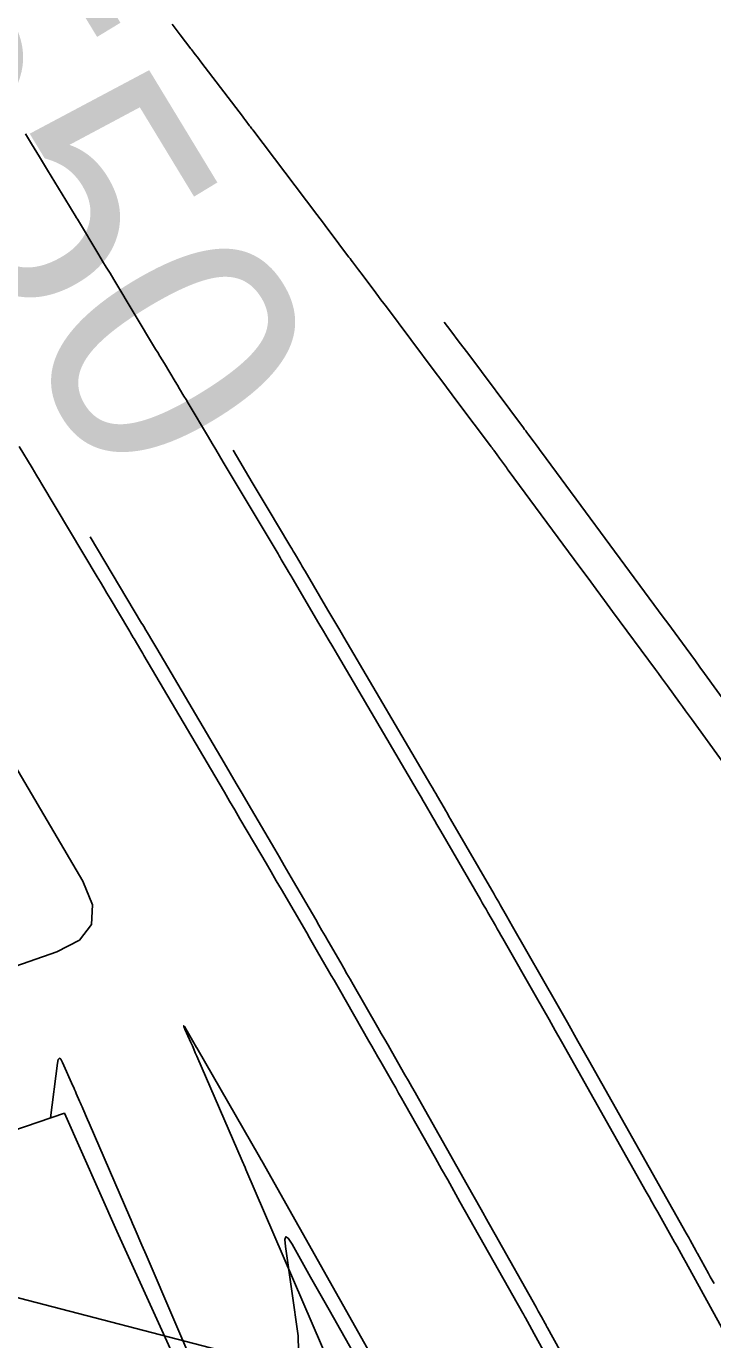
# Model space of a CAD drawing. Extents: x 954385 to 988206, y 1868364 to 1924553.
# Drawn here: x 957725.22 to 957741.62, y 1919917.6 to 1919948.97 of the extents above; entities that cross this region are included whole.
import ezdxf

# ---------------------------------------------------------------- set-up
doc = ezdxf.new("R2010")
doc.units = 0
for name, color, linetype in [('16', 7, 'Continuous'), ('6', 7, 'Continuous'), ('7', 7, 'Continuous'), ('Default', 7, 'Continuous')]:
    doc.layers.add(name, color=color, linetype=linetype)

msp = doc.modelspace()

# ---------------------------------------------------------------- linework, layer by layer
at = {"layer": '16'}
for points in [[(957737.826, 1919896.814), (957737.242, 1919898.141), (957734.799, 1919903.662), (957733.955, 1919905.554), (957732.35, 1919909.182), (957730.071, 1919914.292), (957729.888, 1919914.697), (957727.389, 1919920.198), (957726.134, 1919923.011), (957704.924, 1919915.768), (957700.475, 1919920.129), (957700.028, 1919920.516), (957695.664, 1919924.276), (957692.191, 1919926.948), (957690.406, 1919928.156), (957687.709, 1919930.085), (957685.11, 1919931.975), (957683.749, 1919932.967), (957683.142, 1919933.407), (957681.619, 1919936.723), (957685.558, 1919944.462), (957685.501, 1919945.483), (957692.883, 1919956.293)], [(957735.21, 1919941.909), (957735.369, 1919941.697), (957735.569, 1919941.43), (957735.769, 1919941.162), (957737.102, 1919939.38), (957737.129, 1919939.344), (957737.156, 1919939.308), (957737.182, 1919939.272), (957737.209, 1919939.236), (957737.354, 1919939.04), (957737.404, 1919938.974), (957737.469, 1919938.886), (957737.502, 1919938.842), (957737.534, 1919938.798), (957740.105, 1919935.311), (957740.215, 1919935.162), (957740.325, 1919935.012), (957740.436, 1919934.863), (957740.546, 1919934.714), (957740.987, 1919934.116), (957741.097, 1919933.967), (957741.207, 1919933.817), (957741.316, 1919933.667), (957741.426, 1919933.516), (957742.729, 1919931.715)], [(957730.164, 1919938.846), (957730.623, 1919938.077), (957730.718, 1919937.917), (957730.813, 1919937.758), (957730.908, 1919937.599), (957731.003, 1919937.439), (957731.52, 1919936.574), (957731.547, 1919936.529), (957731.574, 1919936.483), (957731.602, 1919936.438), (957731.629, 1919936.392), (957731.782, 1919936.134), (957731.809, 1919936.087), (957731.856, 1919936.009), (957731.883, 1919935.962), (957732.432, 1919935.029), (957732.527, 1919934.868), (957732.621, 1919934.707), (957732.716, 1919934.547), (957732.81, 1919934.386), (957734.888, 1919930.849), (957734.928, 1919930.781), (957734.968, 1919930.713), (957735.007, 1919930.645), (957735.047, 1919930.577), (957735.204, 1919930.306), (957735.244, 1919930.238), (957735.283, 1919930.17), (957735.322, 1919930.102), (957735.362, 1919930.034), (957736.399, 1919928.243), (957736.436, 1919928.178), (957736.473, 1919928.114), (957736.51, 1919928.05), (957736.547, 1919927.986), (957736.695, 1919927.728), (957736.768, 1919927.6), (957736.842, 1919927.471), (957737.898, 1919925.628), (957737.961, 1919925.516), (957738.025, 1919925.405), (957738.088, 1919925.293), (957738.152, 1919925.181), (957738.404, 1919924.733), (957738.467, 1919924.621), (957738.531, 1919924.509), (957738.594, 1919924.397), (957738.657, 1919924.285), (957740.985, 1919920.151), (957741.009, 1919920.109), (957741.032, 1919920.066), (957741.056, 1919920.024), (957741.08, 1919919.981), (957741.226, 1919919.719), (957741.252, 1919919.672), (957741.259, 1919919.659), (957741.519, 1919919.187), (957741.564, 1919919.106), (957741.609, 1919919.025), (957741.653, 1919918.944)], [(957738.726, 1919915.981), (957737.676, 1919917.885), (957737.662, 1919917.912), (957737.647, 1919917.938), (957737.633, 1919917.964), (957737.618, 1919917.99), (957737.531, 1919918.148), (957737.454, 1919918.285), (957737.429, 1919918.33), (957737.403, 1919918.376), (957736.424, 1919920.115), (957736.256, 1919920.413), (957736.088, 1919920.71), (957735.921, 1919921.008), (957735.753, 1919921.305), (957734.593, 1919923.362), (957734.513, 1919923.504), (957734.432, 1919923.646), (957734.352, 1919923.787), (957734.271, 1919923.928), (957733.948, 1919924.493), (957733.867, 1919924.635), (957733.786, 1919924.776), (957733.705, 1919924.917), (957733.624, 1919925.058), (957733.035, 1919926.085), (957732.961, 1919926.214), (957732.886, 1919926.344), (957732.812, 1919926.473), (957732.737, 1919926.602), (957732.437, 1919927.119), (957732.363, 1919927.248), (957732.288, 1919927.378), (957732.213, 1919927.507), (957732.138, 1919927.636), (957731.612, 1919928.543), (957731.499, 1919928.737), (957731.386, 1919928.931), (957731.273, 1919929.125), (957731.159, 1919929.319), (957730.523, 1919930.401), (957730.379, 1919930.646), (957730.236, 1919930.891), (957730.092, 1919931.136), (957729.948, 1919931.38), (957728.342, 1919934.109), (957728.318, 1919934.149), (957728.295, 1919934.189), (957728.271, 1919934.229), (957728.247, 1919934.269), (957728.118, 1919934.488), (957728.08, 1919934.551), (957728.031, 1919934.635), (957728.006, 1919934.677), (957727.981, 1919934.719), (957726.752, 1919936.775)], [(957732.498, 1919916.953), (957730.473, 1919921.664), (957730.45, 1919921.718), (957730.381, 1919921.877), (957729.297, 1919924.377), (957729.262, 1919924.458), (957729.227, 1919924.538), (957729.193, 1919924.618), (957729.158, 1919924.698), (957729.016, 1919925.022), (957728.992, 1919925.082), (957728.986, 1919925.103), (957729.001, 1919925.087), (957729.034, 1919925.031), (957729.294, 1919924.582), (957729.301, 1919924.57), (957730.794, 1919921.968), (957730.836, 1919921.895), (957730.849, 1919921.871), (957733.602, 1919916.991)], [(957725.806, 1919922.899), (957725.969, 1919924.205), (957725.988, 1919924.294), (957726.015, 1919924.326), (957726.05, 1919924.303), (957726.093, 1919924.223), (957726.337, 1919923.669), (957726.357, 1919923.624), (957726.377, 1919923.578), (957726.397, 1919923.532), (957726.417, 1919923.486), (957726.499, 1919923.298), (957726.518, 1919923.254), (957726.537, 1919923.21), (957726.556, 1919923.166), (957726.575, 1919923.122), (957726.69, 1919922.859), (957726.728, 1919922.771), (957727.698, 1919920.53), (957727.731, 1919920.455), (957727.763, 1919920.381), (957727.795, 1919920.306), (957727.828, 1919920.231), (957727.988, 1919919.857), (957728.085, 1919919.633), (957730.147, 1919914.832)]]:
    msp.add_lwpolyline(points, dxfattribs=at)
at = {"layer": '6'}
msp.add_lwpolyline([(957741.89, 1919931.361), (957741.115, 1919932.429), (957741.043, 1919932.528), (957740.972, 1919932.626), (957740.9, 1919932.725), (957740.829, 1919932.824), (957740.542, 1919933.218), (957740.47, 1919933.316), (957740.398, 1919933.415), (957740.326, 1919933.513), (957740.254, 1919933.611), (957739.229, 1919934.998), (957739.034, 1919935.262), (957738.839, 1919935.526), (957738.644, 1919935.79), (957738.449, 1919936.054), (957736.739, 1919938.372), (957736.716, 1919938.403), (957736.693, 1919938.434), (957736.671, 1919938.465), (957736.648, 1919938.496), (957736.532, 1919938.655), (957736.472, 1919938.737), (957736.392, 1919938.847), (957736.372, 1919938.874), (957736.352, 1919938.901), (957736.332, 1919938.928), (957736.312, 1919938.956), (957735.537, 1919939.99), (957735.401, 1919940.171), (957735.265, 1919940.352), (957735.129, 1919940.534), (957734.993, 1919940.715), (957733.826, 1919942.269), (957733.762, 1919942.354), (957733.698, 1919942.438), (957733.635, 1919942.523), (957733.571, 1919942.608), (957733.246, 1919943.041), (957733.16, 1919943.156), (957733.017, 1919943.347), (957732.988, 1919943.385), (957732.96, 1919943.423), (957732.931, 1919943.461), (957732.902, 1919943.499), (957732.482, 1919944.056), (957732.402, 1919944.162), (957732.323, 1919944.267), (957732.243, 1919944.373), (957732.163, 1919944.478), (957730.634, 1919946.499), (957730.616, 1919946.523), (957730.598, 1919946.547), (957730.579, 1919946.571), (957730.561, 1919946.594), (957730.451, 1919946.738), (957730.414, 1919946.785), (957730.41, 1919946.791), (957729.395, 1919948.123), (957729.336, 1919948.201), (957729.237, 1919948.331), (957729.217, 1919948.357), (957729.197, 1919948.383), (957729.178, 1919948.409), (957729.158, 1919948.435), (957728.903, 1919948.768), (957728.853, 1919948.832), (957728.804, 1919948.896), (957728.755, 1919948.96), (957728.706, 1919949.024)], dxfattribs=at)
at = {"layer": '7'}
for points in [[(957725.204, 1919946.405), (957725.252, 1919946.326), (957725.3, 1919946.247), (957725.349, 1919946.168), (957725.541, 1919945.851), (957725.59, 1919945.772), (957725.638, 1919945.693), (957725.686, 1919945.614), (957725.734, 1919945.534), (957726.257, 1919944.673), (957726.305, 1919944.595), (957726.39, 1919944.454), (957726.425, 1919944.398), (957726.445, 1919944.364), (957726.96, 1919943.511), (957727.049, 1919943.365), (957727.137, 1919943.219), (957727.225, 1919943.073), (957727.313, 1919942.927), (957728.315, 1919941.265), (957728.367, 1919941.179), (957728.419, 1919941.092), (957728.471, 1919941.006), (957728.523, 1919940.919), (957728.783, 1919940.485), (957728.834, 1919940.399), (957728.886, 1919940.313), (957728.989, 1919940.141), (957729.041, 1919940.055), (957729.092, 1919939.968), (957729.575, 1919939.16), (957729.664, 1919939.011), (957729.753, 1919938.862), (957729.842, 1919938.713), (957729.931, 1919938.564), (957731.215, 1919936.413), (957731.24, 1919936.37), (957731.266, 1919936.327), (957731.291, 1919936.284), (957731.317, 1919936.241), (957731.458, 1919936), (957731.49, 1919935.945), (957731.565, 1919935.818), (957731.576, 1919935.8), (957732.216, 1919934.712), (957732.326, 1919934.525), (957732.436, 1919934.338), (957732.546, 1919934.15), (957732.656, 1919933.963), (957734.562, 1919930.72), (957734.61, 1919930.639), (957734.657, 1919930.558), (957734.704, 1919930.477), (957734.751, 1919930.397), (957734.939, 1919930.073), (957734.986, 1919929.992), (957735.033, 1919929.911), (957735.08, 1919929.83), (957735.127, 1919929.749), (957736.073, 1919928.116), (957736.118, 1919928.039), (957736.163, 1919927.961), (957736.208, 1919927.883), (957736.252, 1919927.805), (957736.431, 1919927.494), (957736.475, 1919927.417), (957736.52, 1919927.339), (957736.564, 1919927.261), (957736.609, 1919927.183), (957737.415, 1919925.774), (957737.564, 1919925.513), (957737.712, 1919925.251), (957737.861, 1919924.99), (957738.009, 1919924.728), (957740.033, 1919921.138), (957740.102, 1919921.016), (957740.171, 1919920.893), (957740.24, 1919920.771), (957740.309, 1919920.649), (957740.712, 1919919.934), (957740.727, 1919919.908), (957740.77, 1919919.83), (957740.917, 1919919.563), (957740.984, 1919919.441), (957743.18, 1919915.451)], [(957725.057, 1919938.938), (957725.364, 1919938.425), (957725.422, 1919938.329), (957725.48, 1919938.232), (957725.537, 1919938.136), (957725.595, 1919938.04), (957726.918, 1919935.825), (957726.996, 1919935.695), (957727.074, 1919935.564), (957727.152, 1919935.434), (957727.23, 1919935.304), (957727.676, 1919934.556), (957727.697, 1919934.521), (957727.718, 1919934.485), (957727.781, 1919934.378), (957727.801, 1919934.343), (957727.959, 1919934.075), (957728.01, 1919933.989), (957728.035, 1919933.946), (957729.832, 1919930.892), (957729.957, 1919930.681), (957730.081, 1919930.469), (957730.205, 1919930.258), (957730.33, 1919930.046), (957730.829, 1919929.197), (957730.952, 1919928.987), (957731.075, 1919928.776), (957731.198, 1919928.566), (957731.32, 1919928.356), (957731.923, 1919927.318), (957731.988, 1919927.205), (957732.053, 1919927.092), (957732.119, 1919926.979), (957732.184, 1919926.867), (957732.445, 1919926.416), (957732.511, 1919926.303), (957732.576, 1919926.19), (957732.641, 1919926.077), (957732.706, 1919925.965), (957733.41, 1919924.735), (957733.481, 1919924.611), (957733.552, 1919924.487), (957733.623, 1919924.362), (957733.694, 1919924.238), (957733.979, 1919923.741), (957734.05, 1919923.617), (957734.12, 1919923.493), (957734.191, 1919923.368), (957734.261, 1919923.244), (957734.998, 1919921.936), (957735.145, 1919921.677), (957735.291, 1919921.418), (957735.437, 1919921.158), (957735.584, 1919920.899), (957737.086, 1919918.238), (957737.102, 1919918.209), (957737.118, 1919918.18), (957737.134, 1919918.152), (957737.15, 1919918.123), (957737.245, 1919917.951), (957737.357, 1919917.746), (957738.216, 1919916.186)], [(957717.65, 1919923.969), (957725.955, 1919926.867), (957726.496, 1919927.148), (957726.78, 1919927.523), (957726.806, 1919927.993), (957726.575, 1919928.558), (957724.414, 1919932.228)], [(957731.005, 1919917.054), (957717.153, 1919920.651), (957717.148, 1919920.652), (957717.144, 1919920.655), (957717.141, 1919920.658), (957717.138, 1919920.662), (957717.117, 1919920.696), (957716.88, 1919921.082), (957716.863, 1919921.11), (957716.846, 1919921.138), (957716.829, 1919921.165), (957716.812, 1919921.193), (957716.743, 1919921.303), (957716.725, 1919921.325), (957716.703, 1919921.336), (957716.68, 1919921.336), (957716.653, 1919921.325), (957716.418, 1919921.184)], [(957733.396, 1919916.655), (957732.458, 1919918.317), (957732.237, 1919918.708), (957732.016, 1919919.099), (957731.575, 1919919.881), (957731.483, 1919920.024), (957731.425, 1919920.063), (957731.404, 1919919.997), (957731.418, 1919919.827), (957731.723, 1919917.695), (957731.724, 1919917.333)]]:
    msp.add_lwpolyline(points, dxfattribs=at)
at = {"layer": 'Default'}
msp.add_arc((956871.597, 1919501.221), 996.448, 12.648055, 34.075074, dxfattribs=at)

# ---------------------------------------------------------------- texts
at = {"layer": '16'}
msp.add_text('550', height=6, rotation=301.2616, dxfattribs=at).set_placement((957720.371, 1919949.195))

doc.saveas('drawing.dxf')
